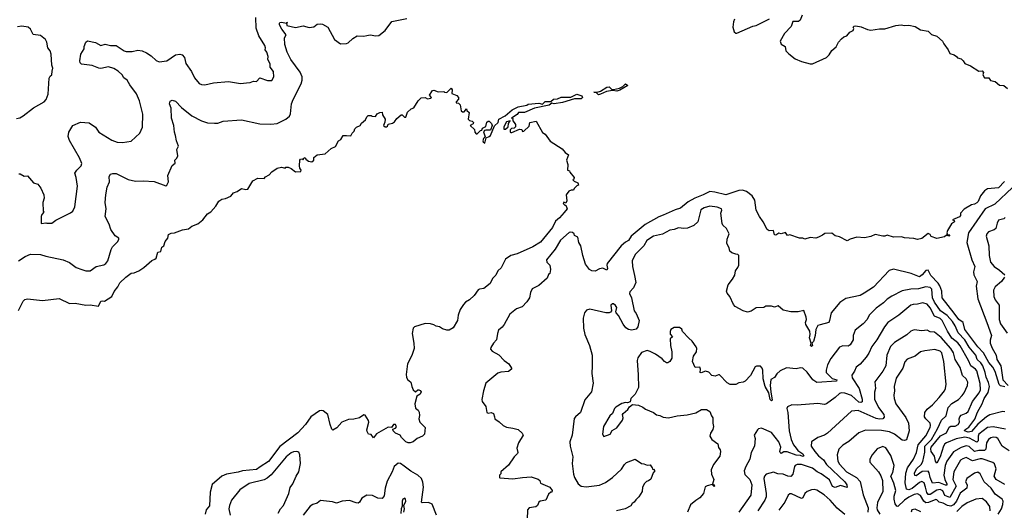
# Model space of a CAD drawing. Extents: x 1678759 to 1859541, y 384609 to 522867.
# Tile 284 of 466: x 1732474 to 1741579, y 507651 to 512183. Entities that reach past the tile are written whole.
import ezdxf

# ---------------------------------------------------------------- set-up
doc = ezdxf.new("R2010")
doc.units = 0

msp = doc.modelspace()

# ---------------------------------------------------------------- linework, layer by layer
at = {"layer": '0CON20XD'}
for points in [[(1732463.6, 509956.4), (1732523.8, 509996.2), (1732575, 510016.6), (1732665, 510015.4), (1732715, 509998.2), (1732875, 509966), (1732935, 509941.9), (1732995.8, 509895), (1733047.5, 509875), (1733085.6, 509864.4), (1733125, 509864.3), (1733181.2, 509905), (1733250.7, 509919.3), (1733270.3, 509929.7), (1733289.2, 509955), (1733318.8, 510061.2), (1733333.3, 510085), (1733382.5, 510135), (1733390, 510155), (1733390, 510165), (1733358, 510188), (1733316.8, 510246.8), (1733300.8, 510295), (1733263.1, 510365), (1733273.1, 510435), (1733264.2, 510495.8), (1733269.2, 510565), (1733283.8, 510635), (1733303.8, 510685), (1733301.2, 510735), (1733313.3, 510755), (1733335, 510763.8), (1733365, 510762), (1733477.9, 510707.9), (1733545, 510692.5), (1733615, 510696.2), (1733718.3, 510688.3), (1733825, 510647.5), (1733836, 510654), (1733850, 510685), (1733842.5, 510745), (1733882.9, 510837.1), (1733911.7, 510858.3), (1733907.5, 510885), (1733927.5, 510905), (1733936.7, 510925), (1733927.5, 510985), (1733943.8, 511015), (1733922.9, 511065), (1733915.6, 511115), (1733904.4, 511145), (1733900, 511205), (1733877.6, 511272.4), (1733874, 511365), (1733860, 511405), (1733865, 511430), (1733885, 511440), (1733915, 511430), (1733971.2, 511371.2), (1734065, 511294), (1734155, 511250), (1734211.2, 511231.2), (1734276.4, 511226.4), (1734305, 511226.2), (1734355, 511246), (1734525, 511257.5), (1734695, 511221.9), (1734795, 511217.3), (1734854.7, 511225.3), (1734935.4, 511264.6), (1734967.6, 511292.4), (1734978.2, 511315), (1734987.9, 511405), (1735002.1, 511445), (1735077.7, 511592.3), (1735085.4, 511625), (1735084.6, 511654.6), (1735068.1, 511698.1), (1734981.2, 511815), (1734947.7, 511885), (1734924.4, 511955), (1734923.8, 512015), (1734936.7, 512045), (1734896.7, 512095), (1734876.2, 512135), (1734875, 512150), (1734880.8, 512159.2), (1734895, 512161.2), (1734940, 512150), (1734945, 512160), (1734950, 512155), (1734940, 512150), (1734945, 512130), (1735025, 512110), (1735095, 512126.7), (1735149.5, 512110.5), (1735192.5, 512117.5), (1735225, 512142.5), (1735255, 512146.7), (1735275, 512142), (1735322, 512115), (1735385, 512000.8), (1735441.9, 511961.9), (1735495, 511962.9), (1735511.3, 511968.7), (1735555, 512010), (1735595, 512034.3), (1735655, 512030), (1735683.7, 512036.3), (1735715, 512044.3), (1735765.9, 512035.9), (1735795, 512038), (1735855, 512082.5), (1735914.5, 512165.5), (1736055, 512194.6)], [(1732465, 510760), (1732479.5, 510759.5), (1732515, 510736.7), (1732545, 510740), (1732602.5, 510675), (1732640, 510665), (1732668.3, 510628.3), (1732697.5, 510565), (1732701.2, 510535), (1732687.5, 510495), (1732690, 510415), (1732697.5, 510405), (1732680, 510385), (1732673.6, 510366.4), (1732672.5, 510305), (1732675, 510300), (1732715, 510307.5), (1732725, 510302.5), (1732770, 510305), (1732807.5, 510332.5), (1732945, 510398.8), (1732966.2, 510415), (1732983.8, 510455), (1733007.1, 510645), (1732996, 510725), (1732982.5, 510765), (1733001.5, 510795), (1733043.3, 510835), (1733047.3, 510855), (1733027.2, 510907.2), (1732935, 511068), (1732923.1, 511105), (1732927.5, 511145), (1732965, 511206.2), (1733035, 511235.8), (1733115, 511230), (1733175, 511190), (1733206.2, 511145), (1733325, 511070), (1733375, 511051.9), (1733425, 511048.6), (1733505, 511062), (1733545, 511098.8), (1733584, 511135), (1733610.6, 511189.4), (1733612, 511312), (1733580.5, 511435), (1733555, 511500), (1733491.8, 511581.8), (1733466.7, 511625), (1733437.4, 511647.4), (1733420, 511675), (1733385, 511708.6), (1733345, 511734.2), (1733295, 511748.1), (1733225, 511734.2), (1733205, 511736), (1733145, 511760), (1733045, 511773.3), (1733032.5, 511785), (1733030, 511805), (1733040, 511865), (1733070, 511915), (1733070, 511935), (1733084.1, 511975.9), (1733102.3, 511987.7), (1733175, 511971.4), (1733223.6, 511946.4), (1733265, 511957.5), (1733315, 511943.8), (1733365, 511946.7), (1733440, 511895), (1733459.1, 511889.1), (1733515, 511889.5), (1733565, 511901.9), (1733605, 511894.5), (1733645, 511878.5), (1733689.2, 511849.2), (1733735, 511806.9), (1733765, 511792.9), (1733835, 511804.2), (1733915, 511860), (1733955, 511866), (1733975, 511860), (1733998.8, 511835), (1734008.8, 511778.8), (1734062, 511705), (1734090, 511645), (1734134.3, 511594.3), (1734155, 511584), (1734185, 511581.4), (1734265, 511600), (1734404, 511614), (1734515, 511594), (1734570.7, 511599.3), (1734605, 511604), (1734635, 511616.2), (1734665, 511613.3), (1734695, 511648), (1734765, 511621.2), (1734805, 511622.5), (1734823, 511657), (1734820, 511705), (1734788.8, 511745), (1734791.2, 511775), (1734768.8, 511815), (1734770.8, 511845), (1734758, 511885), (1734743.3, 511905), (1734746.2, 511925), (1734740.8, 511945), (1734685, 512036), (1734659.2, 512105), (1734658.5, 512205)], [(1739085, 512189.6), (1739074.5, 512165), (1739069.8, 512115), (1739081.7, 512071.7), (1739095, 512059.4), (1739105, 512060), (1739255, 512123.8), (1739285, 512131.2), (1739408.3, 512191.7)], [(1739708.8, 512225), (1739690.5, 512179.5), (1739675, 512166.2), (1739625, 512166.7), (1739608.3, 512121.7), (1739545, 512056.2), (1739506.2, 511985), (1739516.1, 511956.1), (1739553.3, 511935), (1739560, 511895), (1739586.8, 511866.8), (1739645, 511821.9), (1739705, 511797.3), (1739785, 511776.5), (1739805, 511776.5), (1739934.8, 511835.2), (1739960.4, 511859.6), (1739985, 511897.5), (1740025, 511934), (1740046, 511975), (1740075, 512006.7), (1740095, 512026.2), (1740124.1, 512035.9), (1740151.2, 512068.8), (1740182.5, 512085), (1740187, 512103), (1740180, 512115), (1740190, 512125), (1740205, 512128), (1740255, 512118.1), (1740313.3, 512093.3), (1740345, 512088.2), (1740425, 512099.1), (1740475, 512097.7), (1740575, 512130.6), (1740625, 512136.2), (1740655, 512130), (1740695, 512134), (1740755, 512121.2), (1740805, 512090), (1740875, 512077.5), (1740905, 512047.5), (1740955, 512030), (1741007.5, 511985), (1741019.3, 511959.3), (1741061.2, 511905), (1741075, 511870), (1741115, 511858.8), (1741137.5, 511845), (1741145, 511832.5), (1741180.7, 511820.7), (1741200, 511805), (1741215, 511777.5), (1741267.7, 511757.7), (1741345, 511707.5), (1741375, 511710), (1741387.5, 511695), (1741380, 511675), (1741395, 511647.5), (1741435, 511646.7), (1741453, 511623), (1741495, 511612.5), (1741535, 511580), (1741575, 511576.7), (1741608.3, 511548.3)], [(1732445, 511272.2), (1732475, 511278), (1732506.2, 511295), (1732600.2, 511369.8), (1732701.2, 511425), (1732717.5, 511445), (1732735.7, 511495), (1732746.5, 511643.5), (1732755, 511663.3), (1732770, 511675), (1732775, 511707.5), (1732779.1, 511735), (1732771.4, 511765), (1732765.6, 511865), (1732755.7, 511895), (1732734, 511925), (1732725.5, 511975), (1732711.1, 512001.1), (1732665, 512037.5), (1732597, 512047), (1732573.8, 512095), (1732553.2, 512113.2), (1732494.4, 512124.4), (1732455, 512118.2)], [(1732464.2, 509495.8), (1732505.9, 509584.1), (1732522.3, 509597.7), (1732545, 509603.3), (1732685, 509589.2), (1732837.3, 509607.3), (1732935, 509562), (1732985.8, 509565.8), (1733085, 509546.2), (1733125, 509548), (1733203.3, 509536.7), (1733225, 509582.5), (1733235, 509587.5), (1733257, 509583), (1733325, 509626.7), (1733347.7, 509672.3), (1733382, 509715), (1733398.3, 509751.7), (1733453.8, 509805), (1733505, 509843.3), (1733533.6, 509843.6), (1733575, 509864.2), (1733622, 509895), (1733695, 509959.2), (1733725, 509970), (1733735, 509980), (1733752.5, 510035), (1733778.3, 510041.7), (1733789.3, 510080.7), (1733806.7, 510095), (1733820, 510135), (1733842.5, 510165), (1733850.7, 510199.3), (1733875, 510212.5), (1733905, 510213.3), (1733979.2, 510240.8), (1734035, 510250), (1734065, 510275.8), (1734120.9, 510299.1), (1734167.5, 510335), (1734211.4, 510388.6), (1734241.2, 510408.8), (1734288.6, 510461.4), (1734314.1, 510505.9), (1734343.9, 510526.1), (1734377.3, 510532.7), (1734425, 510553.8), (1734452.5, 510585), (1734483.6, 510596.4), (1734525, 510623.3), (1734566.4, 510613.6), (1734585, 510617.5), (1734630, 510695), (1734675, 510720), (1734735, 510717.5), (1734747, 510733), (1734780, 510750), (1734805, 510777.5), (1734855, 510813.3), (1734895, 510820), (1734927.5, 510812.5), (1734935, 510820), (1734955, 510820), (1734985, 510810), (1735025, 510777.5), (1735075, 510780), (1735077.5, 510795), (1735063, 510813), (1735060, 510835), (1735063.9, 510886.1), (1735070, 510895), (1735087.5, 510897.5), (1735095, 510890), (1735100, 510905), (1735115, 510910), (1735120, 510895), (1735145, 510877.5), (1735175, 510870), (1735192.5, 510885), (1735195, 510910), (1735223.9, 510936.1), (1735300, 510945), (1735355, 510992.5), (1735395, 511012.5), (1735422.5, 511065), (1735445, 511077.5), (1735465, 511112.5), (1735495, 511113.3), (1735535, 511110), (1735547.5, 511135), (1735567.5, 511155), (1735573.6, 511176.4), (1735589.3, 511190.7), (1735622.5, 511205), (1735635, 511227.5), (1735673, 511257), (1735682.5, 511285), (1735695, 511297.5), (1735725, 511300), (1735733, 511293), (1735765, 511290), (1735780, 511315), (1735803, 511327), (1735825, 511330), (1735830, 511305), (1735852.5, 511265), (1735851.7, 511238.3), (1735837.5, 511205), (1735855, 511192.5), (1735865, 511192.5), (1735875, 511200), (1735881.7, 511218.3), (1735921.7, 511228.3), (1735939.3, 511240.7), (1735960.7, 511269.3), (1736000, 511305), (1736010, 511305), (1736033, 511283), (1736045, 511282.5), (1736060.7, 511329.3), (1736095, 511360), (1736119.3, 511370.7), (1736158.8, 511435), (1736185, 511462.5), (1736225, 511463.3), (1736245, 511452.5), (1736275, 511457.5), (1736282.5, 511465), (1736262.5, 511485), (1736291.7, 511528.3), (1736305, 511532.5), (1736345, 511517.5), (1736395, 511520), (1736403, 511513), (1736425, 511510), (1736465, 511550), (1736472.5, 511535), (1736470.7, 511500.7), (1736515, 511482.5), (1736532.5, 511465), (1736531.7, 511448.3), (1736510, 511425), (1736510, 511415), (1736531.7, 511411.7), (1736547, 511397), (1736555, 511342.5), (1736567.5, 511332.5), (1736585, 511332.5), (1736605, 511360), (1736610, 511345), (1736630, 511325), (1736622.5, 511265), (1736633, 511253), (1736657, 511247), (1736670, 511235), (1736668.3, 511221.7), (1736640, 511205), (1736678.3, 511168.3), (1736682.5, 511145), (1736695, 511130), (1736705, 511130), (1736735, 511160), (1736748.3, 511161.7), (1736755, 511180), (1736783.3, 511196.7), (1736795, 511237.5), (1736805, 511247.5), (1736816.2, 511246.2), (1736837.5, 511225), (1736842.5, 511205), (1736826.7, 511163.3), (1736786, 511164), (1736771.2, 511158.8), (1736762.5, 511147.5), (1736777.5, 511102.5), (1736762.5, 511085), (1736757.5, 511065), (1736760, 511055), (1736775, 511043.8), (1736786.7, 511093.3), (1736815, 511103.1), (1736828.2, 511115), (1736865.5, 511204.5), (1736900, 511235), (1736904.4, 511265.6), (1736962.5, 511295), (1737028.5, 511351.5), (1737082.9, 511377.1), (1737165, 511394.6), (1737177, 511403), (1737275, 511413.4), (1737308, 511402), (1737332, 511428), (1737385, 511428), (1737411.5, 511448.5), (1737447.9, 511452.1), (1737482.1, 511467.9), (1737571.3, 511468.7), (1737625, 511496.1), (1737670.8, 511480.8), (1737677.8, 511465), (1737666.5, 511453.5), (1737605, 511452.7), (1737495, 511419.3), (1737415, 511406.1), (1737395, 511411.4), (1737369.2, 511395)], [(1737825, 511489.5), (1737805, 511510), (1737784.4, 511515), (1737815, 511515.3), (1737845.9, 511524.1), (1737905, 511561.6), (1737925, 511563.1), (1737949.5, 511539.5), (1737965, 511537.5), (1738019.5, 511550.5), (1738052.2, 511567.8), (1738075, 511590.5), (1738098.8, 511575), (1738025, 511532.5), (1737995, 511524.2), (1737955, 511528.8), (1737901.3, 511518.7), (1737845, 511494.6), (1737825, 511489.5)], [(1737369.2, 511395), (1737235, 511365.3), (1737142.5, 511327.5), (1737086.7, 511325), (1737072.9, 511307.1), (1737022.5, 511275), (1737037, 511267), (1737030, 511255), (1737060, 511215), (1737060, 511195), (1737047, 511183), (1737021.7, 511178.3), (1737010, 511165), (1737010, 511145), (1737015, 511140), (1737025, 511142.5), (1737095, 511172.5), (1737118.3, 511168.3), (1737125, 511150), (1737137, 511153), (1737185, 511200), (1737190, 511235), (1737250, 511245), (1737310, 511140), (1737332.5, 511125), (1737380, 511060), (1737490.5, 510990.5), (1737517, 510957), (1737550, 510935), (1737530, 510885), (1737542.5, 510845), (1737540, 510795), (1737558.3, 510788.3), (1737560, 510775), (1737600, 510725), (1737598.3, 510711.7), (1737590, 510705), (1737601.7, 510691.7), (1737635, 510677.5), (1737640, 510655), (1737625, 510650), (1737600, 510625), (1737595, 510610), (1737575, 510610), (1737550.7, 510599.3), (1737527.5, 510565), (1737535, 510510), (1737525, 510490), (1737505, 510497.5), (1737500, 510485), (1737515, 510470), (1737525, 510470), (1737537.5, 510435), (1737507.5, 510402.5), (1737465, 510353.8), (1737427.7, 510322.3), (1737400, 510265), (1737291.2, 510128.8), (1737220, 510085), (1737075, 510022), (1737015, 510003.8), (1736965, 509970), (1736925, 509891.2), (1736896.7, 509863.3), (1736875.8, 509824.2), (1736845.9, 509794.1), (1736823.3, 509745), (1736765, 509700.8), (1736725, 509695.6), (1736712.4, 509687.6), (1736676, 509635), (1736635, 509595.6), (1736598, 509575), (1736577, 509553), (1736547.1, 509505), (1736529.2, 509455), (1736522, 509405), (1736483.9, 509336.1), (1736445, 509314), (1736424.1, 509314.1), (1736385, 509326.7), (1736355, 509346.2), (1736325, 509351.2), (1736302.5, 509365), (1736272.9, 509372.9), (1736225, 509377.5), (1736125, 509346.2), (1736111.4, 509335), (1736103.3, 509285), (1736120, 509195), (1736122.8, 509145), (1736099.1, 509080.9), (1736059.6, 509005), (1736047.1, 508905), (1736050.3, 508880.3), (1736060.6, 508860.6), (1736091.2, 508835), (1736098.8, 508795), (1736113.8, 508765), (1736135, 508746.7), (1736155, 508763.3), (1736165, 508763.8), (1736178.6, 508758.6), (1736185.8, 508745.8), (1736176.2, 508725), (1736146.7, 508705), (1736126.7, 508635), (1736133.8, 508595), (1736158.8, 508575), (1736167.9, 508557.9), (1736171.7, 508528.3), (1736165.7, 508495), (1736174.5, 508464.5), (1736223.8, 508415), (1736217, 508353), (1736200, 508335), (1736150, 508315), (1736113.3, 508285), (1736085, 508274.3), (1736065, 508275.8), (1736044, 508285), (1736003.3, 508325), (1735992.5, 508345), (1735950, 508365), (1735926.7, 508385), (1735925, 508400), (1735949.7, 508410.3), (1735958.5, 508421.5), (1735950, 508445), (1735930, 508445), (1735913, 508417), (1735880.7, 508420.7), (1735773.9, 508356.1), (1735745, 508320), (1735725, 508350), (1735700, 508355), (1735688.3, 508378.3), (1735683.8, 508395), (1735701.2, 508465), (1735699.3, 508479.3), (1735669.3, 508529.3), (1735655, 508533.8), (1735615, 508506.7), (1735565, 508494.6), (1735515, 508490.6), (1735453.2, 508466.8), (1735405.7, 508414.3), (1735370.7, 508390.7), (1735359.3, 508399.3), (1735343.5, 508443.5), (1735324.2, 508535), (1735279.8, 508569.8), (1735265, 508574.4), (1735245, 508570.5), (1735165, 508513.3), (1735118.2, 508445), (1735045, 508365.5), (1734880.5, 508239.5), (1734775, 508103.1), (1734698.7, 508051.3), (1734665, 508028.9), (1734535, 508015.3), (1734495, 508003.1), (1734385, 507985.5), (1734342.5, 507967.5), (1734255, 507890.8), (1734235, 507817.5), (1734228.4, 507691.6), (1734198.5, 507655), (1734190, 507615)], [(1736951.7, 511171.7), (1736965, 511172.5), (1736990, 511195), (1736993.3, 511225), (1737008.3, 511248.3), (1736975, 511241.2), (1736952.3, 511192.3), (1736951.7, 511171.7)], [(1741581.7, 510688.3), (1741525, 510630.9), (1741425, 510620.8), (1741395, 510601.9), (1741358.1, 510555), (1741336.9, 510505), (1741325, 510491.1), (1741305, 510480), (1741275, 510474), (1741207.9, 510432.1), (1741173.8, 510395), (1741173.8, 510375), (1741165, 510361.2), (1741100, 510335), (1741115, 510330), (1741117.5, 510315), (1741090.8, 510299.2), (1741054.3, 510235.7), (1741048.8, 510215), (1741055, 510197.5), (1741075, 510197.5), (1741065, 510184.2), (1741045, 510192.5), (1741025, 510178.8), (1740955, 510163.3), (1740901.7, 510181.7), (1740895, 510200), (1740875, 510207.5), (1740815, 510162.5), (1740775, 510153.8), (1740743.6, 510163.6), (1740655, 510169.2), (1740628.8, 510178.8), (1740555, 510175.6), (1740496.2, 510193.8), (1740475, 510183.3), (1740455, 510182.5), (1740385, 510200), (1740345, 510182), (1740285, 510167.1), (1740215, 510173.8), (1740153.6, 510156.4), (1740125, 510140), (1740055, 510177.5), (1740015, 510186.2), (1739985, 510210), (1739920.7, 510209.3), (1739898.3, 510191.7), (1739860, 510175), (1739835, 510166.7), (1739785, 510170), (1739735, 510157.5), (1739716.4, 510166.4), (1739685, 510166.7), (1739595, 510197.5), (1739575, 510190), (1739555, 510216.7), (1739515, 510206.7), (1739495, 510212.5), (1739466.4, 510193.6), (1739455, 510197.5), (1739445, 510237.5), (1739405, 510232), (1739386.7, 510245), (1739350, 510315), (1739314.2, 510365), (1739284.2, 510425), (1739272.5, 510515), (1739248.5, 510555), (1739194.3, 510595), (1739157.2, 510607.2), (1739125, 510606.8), (1739005, 510566.7), (1738901.3, 510591.3), (1738855, 510595.2), (1738795.8, 510564.2), (1738715.8, 510534.2), (1738655, 510500.9), (1738585, 510443.2), (1738535, 510428), (1738425, 510376.8)], [(1741655, 510634.8), (1741491.5, 510478.5), (1741402.7, 510437.3), (1741247.1, 510215), (1741231.5, 510125), (1741280, 509965), (1741306.9, 509905), (1741293.3, 509855), (1741298.5, 509825), (1741326.9, 509765), (1741318.1, 509721.9), (1741333, 509605), (1741416.1, 509386.1), (1741461.8, 509265), (1741447.4, 509222.6), (1741449.6, 509195), (1741467.7, 509147.7), (1741503.5, 509085), (1741509.6, 509045), (1741548.5, 508985), (1741566, 508855), (1741614.4, 508805)], [(1739875, 509363.8), (1739855, 509357.5), (1739835, 509320), (1739831.6, 509265), (1739815, 509212), (1739800, 509195), (1739804.2, 509175), (1739795, 509163.9), (1739787.1, 509175), (1739794.3, 509195), (1739777.5, 509245), (1739784.3, 509275), (1739780, 509305), (1739743.6, 509366.4), (1739742, 509385), (1739750.8, 509415), (1739748, 509435), (1739725, 509496.7), (1739673.6, 509483.6), (1739606.4, 509483.6), (1739535, 509501.2), (1739489.3, 509539.3), (1739455, 509526.7), (1739425, 509536.7), (1739375, 509536.7), (1739356.7, 509523.3), (1739285, 509521.2), (1739237.9, 509492.1), (1739205, 509480.8), (1739165, 509494), (1739090, 509535), (1739075, 509553.3), (1739042.5, 509625), (1739015.7, 509655.7), (1739010, 509675), (1739026.9, 509735), (1739065.6, 509785), (1739085.9, 509824.1), (1739093.6, 509865), (1739116.2, 509893.8), (1739124, 509915), (1739124, 510004), (1739115, 510013.3), (1739096.1, 510016.1), (1739060.3, 510030.3), (1739042.5, 510045), (1739035.8, 510075.8), (1739013.8, 510115), (1739016, 510155), (1739034.3, 510205), (1739010.8, 510255), (1738976.2, 510285), (1738969.5, 510299.5), (1738957.5, 510395), (1738966, 510425), (1738963.3, 510435), (1738923.1, 510453.1), (1738855, 510461.2), (1738805, 510445.5), (1738773.6, 510426.4), (1738744.2, 510315.8), (1738706.8, 510283.2), (1738650.9, 510259.1), (1738615, 510254.4), (1738565, 510260), (1738525, 510244.4), (1738485, 510237.8), (1738418.7, 510201.3), (1738335, 510183.1), (1738274.8, 510145.2), (1738244.3, 510095.7), (1738165, 510015.8), (1738138.1, 509955), (1738140.6, 509905), (1738160.3, 509819.7), (1738170.6, 509755), (1738148.6, 509705), (1738115, 509670), (1738112.5, 509655), (1738133.1, 509615), (1738156.2, 509495), (1738175, 509470), (1738204, 509405), (1738191.2, 509345), (1738175, 509323.3), (1738133.9, 509316.1), (1738105, 509322), (1738078.3, 509338.3), (1738055, 509370), (1738012.3, 509452.3), (1737990, 509475), (1737986.7, 509485), (1737995.8, 509525), (1737985, 509543.8), (1737965, 509558.8), (1737955, 509558.8), (1737942, 509545), (1737947.5, 509495), (1737938.3, 509481.7), (1737923.8, 509476.2), (1737895, 509474.3), (1737745, 509510.8), (1737715, 509500), (1737695.8, 509475), (1737683.1, 509425), (1737689.2, 509335), (1737701.4, 509275), (1737744.3, 509175), (1737767.5, 509085), (1737768.8, 508985), (1737763.8, 508915), (1737775.8, 508825.8), (1737763.1, 508745), (1737698.8, 508671.2), (1737658.6, 508555), (1737613.3, 508515), (1737602.1, 508497.9), (1737582.5, 508345), (1737562.5, 508285), (1737563.1, 508245), (1737588.2, 508145), (1737582.9, 508085), (1737596.1, 507986.1), (1737605.6, 507955), (1737639.2, 507895), (1737665, 507873.1), (1737711.2, 507868.8), (1737835, 507882.5), (1737891.8, 507908.2), (1737957, 507953), (1738039.8, 508030.2), (1738067.5, 508075), (1738085, 508092), (1738165, 508122.5), (1738225, 508082.5), (1738245, 508081.2), (1738275, 508068.8), (1738305, 508070), (1738322.5, 508045), (1738325, 508030), (1738335, 508030), (1738347.5, 508015), (1738333, 507997), (1738310.5, 507939.5), (1738287.7, 507922.3), (1738271.7, 507918.3), (1738251.7, 507898.3), (1738233.8, 507865), (1738230, 507825), (1738200, 507775), (1738171.2, 507748.8), (1738157.5, 507725), (1738136.7, 507713.3), (1738125, 507693.3), (1738073.9, 507666.1), (1737994.1, 507645.9)], [(1738425, 510376.8), (1738385, 510361.1), (1738259.4, 510290.6), (1738129.4, 510185), (1738105, 510144.2), (1738075, 510129.2), (1738035.3, 510094.7), (1737907.3, 509932.7), (1737904.2, 509915), (1737910.8, 509885), (1737905, 509870.8), (1737865, 509889.2), (1737835, 509882.5), (1737795, 509860.8), (1737765, 509864), (1737743.8, 509875), (1737706, 509925), (1737680.9, 510005), (1737664, 510095), (1737645.8, 510125), (1737636.7, 510175), (1737605, 510190), (1737600, 510205), (1737587, 510217), (1737565, 510222), (1737555, 510218), (1737475, 510147.1), (1737426.1, 510063.9), (1737346.7, 509965), (1737347.5, 509945), (1737377.5, 509915), (1737382.5, 509875), (1737375, 509840), (1737365, 509830), (1737352.5, 509795), (1737275, 509728.8), (1737213.2, 509696.8), (1737196.1, 509663.9), (1737187.5, 509615), (1737165, 509576), (1737119.5, 509530.5), (1737067.3, 509512.7), (1737007, 509463), (1736955, 509368), (1736935, 509342), (1736902.5, 509315), (1736891.4, 509285), (1736882.7, 509227.3), (1736855, 509196.2), (1736830, 509155), (1736828.3, 509138.3), (1736841.7, 509121.7), (1736905, 509087.5), (1736953.3, 509035), (1736996.7, 509005), (1737023.3, 508965), (1737023.3, 508955), (1736995, 508933.8), (1736921.7, 508928.3), (1736895, 508918.8), (1736783.8, 508825), (1736764, 508755), (1736748.8, 508675), (1736751.2, 508655), (1736785, 508610), (1736795, 508553.3), (1736805, 508547.5), (1736835, 508553.3), (1736855, 508546.2), (1736863.8, 508515), (1736867.5, 508495), (1736909.3, 508469.3), (1736945, 508433.3), (1736975, 508418.8), (1737035, 508411.2), (1737085, 508396.2), (1737120, 508365), (1737130, 508345), (1737086.7, 508273.3), (1737070, 508225), (1737080, 508185), (1737076.7, 508175), (1737046.7, 508145), (1736995, 508067.5), (1736923.9, 508006.1), (1736921.7, 507988.3), (1736910, 507975), (1736910, 507955), (1736915, 507950), (1737035, 507940.8), (1737124.3, 507955.7), (1737205, 507960), (1737268.3, 507938.3), (1737282.5, 507925), (1737290.7, 507900.7), (1737377.5, 507865), (1737397.5, 507835), (1737395, 507820), (1737385, 507820), (1737365, 507800), (1737340, 507745), (1737285.8, 507734.2), (1737274.2, 507725.8), (1737261.2, 507695), (1737247.8, 507682.2), (1737185.9, 507674.1), (1737170.8, 507655), (1737167.1, 507565)], [(1741587.9, 510355), (1741574.8, 510345.2), (1741525, 510330.5), (1741512.3, 510305), (1741502.1, 510255), (1741485, 510241.3), (1741434.4, 510225), (1741416.7, 510205), (1741410.5, 510185), (1741436.4, 510095), (1741438.2, 510005), (1741450.4, 509945), (1741485, 509903.1), (1741535, 509870), (1741585.6, 509825)], [(1741585, 508792.2), (1741545, 508800), (1741532, 508812), (1741495, 508932.5), (1741472.9, 508975), (1741435.3, 509015.3), (1741387.5, 509105), (1741335, 509162.7), (1741215, 509322.3), (1741197.3, 509385), (1741160.2, 509415), (1741115, 509472.9), (1741003.2, 509613.2), (1741001.8, 509675), (1740982.9, 509725), (1740968.7, 509748.7), (1740901, 509821), (1740875, 509870.8), (1740855, 509865.6), (1740820, 509825), (1740795, 509809.3), (1740719.2, 509839.2), (1740555, 509879.4), (1740515, 509865.7), (1740368.6, 509711.4), (1740284.4, 509655.6), (1740245, 509635.7), (1740115, 509606.7), (1740059.5, 509570.5), (1739977.5, 509475), (1739964.1, 509405.9), (1739955, 509387.5), (1739875, 509363.8)], [(1741580.4, 509805), (1741554.6, 509765), (1741493.9, 509716.1), (1741478.9, 509685), (1741483.1, 509625), (1741494.4, 509595), (1741531.8, 509545), (1741532.2, 509415), (1741544, 509375), (1741605, 509287.2)], [(1741585, 508560.4), (1741565, 508564.7), (1741445, 508531.9), (1741415, 508515.3), (1741334, 508446), (1741275, 508377.6), (1741245, 508374.5), (1741212.5, 508385), (1741212.7, 508395), (1741250.4, 508419.6), (1741306.4, 508493.6), (1741331.5, 508558.5), (1741375.2, 508634.8), (1741393, 508685), (1741429.7, 508740.3), (1741441.6, 508795), (1741433.2, 508833.2), (1741411.5, 508881.5), (1741403.3, 508925), (1741379.3, 508985), (1741361, 509015), (1741328.1, 509045), (1741315.9, 509085), (1741255, 509157), (1741214.9, 509224.9), (1741152.1, 509292.1), (1741125, 509356.2), (1741100.7, 509395), (1741050.6, 509450.6), (1740990.5, 509495), (1740934.8, 509575), (1740915.5, 509615), (1740908.4, 509695), (1740895, 509710.9), (1740855, 509715.9), (1740785, 509696.2), (1740715, 509692.7), (1740635, 509677.5), (1740539.4, 509630.6), (1740495, 509601.5), (1740462.7, 509567.3), (1740395, 509518.5), (1740345, 509470.6)], [(1741589.2, 508399.2), (1741475, 508422), (1741425, 508415.8), (1741344.6, 508355.4), (1741336.6, 508335), (1741337.1, 508292.9), (1741325, 508280.3), (1741258.8, 508318.8), (1741215, 508326.2), (1741135, 508311.8), (1741043.4, 508275), (1741028.9, 508265), (1741016.6, 508245), (1740986.1, 508145), (1740955, 508085.8), (1740943.3, 508105), (1740935, 508150.6), (1740903.4, 508193.4), (1740898.9, 508218.9), (1740902.7, 508235), (1740990.6, 508339.4), (1741043.9, 508366.1), (1741069.7, 508420.3), (1741085, 508427), (1741125, 508429.1), (1741152.5, 508445), (1741164.7, 508465), (1741162.9, 508495), (1741169.1, 508515), (1741181.4, 508528.6), (1741225, 508547.8), (1741245, 508564.7), (1741284.7, 508655), (1741346.2, 508735), (1741358.6, 508765), (1741356.4, 508823.6), (1741325, 508938.5), (1741313.5, 508953.5), (1741268.4, 508985), (1741248.8, 509035), (1741171.5, 509171.5), (1741148.7, 509198.7), (1741095, 509242.3), (1741055, 509304.6), (1741005, 509405.9), (1740985, 509423.2), (1740934.1, 509444.1), (1740895, 509521.3), (1740865, 509554), (1740825, 509566.9), (1740775.3, 509554.7), (1740735, 509553.8), (1740714.2, 509545.8), (1740605, 509453.1), (1740503.3, 509385), (1740470.6, 509345), (1740400, 509225), (1740354.3, 509165), (1740327.6, 509102.4), (1740302.5, 509065), (1740245, 509001.2), (1740208.8, 508975), (1740194.2, 508935), (1740169.5, 508900.5), (1740173.4, 508875), (1740236.4, 508775), (1740265, 508676.7), (1740265, 508654.2), (1740252.2, 508647.8), (1740235, 508651.1), (1740165, 508711.5), (1740105, 508733.3), (1740075, 508737.3), (1740055, 508730.4), (1740015, 508692.9), (1739935, 508635.6), (1739915, 508627.8), (1739855, 508637.1), (1739665, 508621.4), (1739615.8, 508624.2), (1739575, 508606.7), (1739567.6, 508592.4), (1739578, 508555), (1739590, 508385), (1739607.3, 508305), (1739630.5, 508255), (1739653.9, 508223.9), (1739670, 508205), (1739715, 508173.1), (1739726.2, 508153.8), (1739715, 508148.9), (1739695, 508158.9), (1739655, 508160.5), (1739572.2, 508192.2), (1739539.5, 508190.5), (1739515, 508175.6), (1739505, 508184.2), (1739503.6, 508195), (1739512.5, 508235), (1739494, 508285), (1739425, 508369.2), (1739335, 508408.6), (1739307.5, 508405), (1739295.9, 508394.1), (1739266.7, 508345), (1739274, 508315), (1739267.8, 508245), (1739238.9, 508185), (1739226.7, 508125), (1739187.8, 508055), (1739174.4, 508015), (1739181.1, 507981.1), (1739225.2, 507935.2), (1739244.5, 507885), (1739235, 507790), (1739125, 507632.9)], [(1740345, 509470.6), (1740330.6, 509455), (1740311.9, 509415), (1740275, 509372.5), (1740201.4, 509315), (1740181.5, 509265), (1740181.5, 509225), (1740155, 509179.2), (1740135, 509168.1), (1740085, 509171.1), (1740055, 509159.2), (1739975, 509053.8), (1739945, 508996), (1739930.5, 508945), (1739932.2, 508925), (1739988.5, 508868.5), (1740030.8, 508855), (1740026, 508845), (1739845, 508830.9), (1739807.9, 508855), (1739755, 508926.9), (1739715, 508965.6), (1739695, 508967.9), (1739655, 508959.1), (1739565, 508968.6), (1739505, 508938.5), (1739475, 508910.4), (1739455, 508878.9), (1739419.5, 508860.5), (1739413.4, 508805), (1739420, 508745), (1739432.3, 508667.7), (1739425, 508662.7), (1739414.8, 508675), (1739402.2, 508735), (1739367, 508795), (1739349.4, 508865), (1739346.2, 508945), (1739341.2, 508965), (1739325, 508981.2), (1739288.3, 508981.7), (1739274.1, 508975.9), (1739230.8, 508895), (1739183.3, 508845), (1739164.2, 508835.8), (1739125, 508830), (1739095, 508813.3), (1739045, 508813.3), (1739015, 508828.8), (1738945, 508901.2), (1738935, 508903.3), (1738905, 508890), (1738875, 508897.5), (1738847.9, 508927.9), (1738815, 508935.8), (1738775, 508920), (1738767.5, 508925), (1738769.2, 508955), (1738763, 508973), (1738720.7, 508970.7), (1738696.7, 509025), (1738704.1, 509075.9), (1738732.5, 509115), (1738736.7, 509145), (1738730.7, 509160.7), (1738693.9, 509213.9), (1738660.5, 509240.5), (1738603.6, 509303.6), (1738595.8, 509325.8), (1738575, 509340), (1738525, 509340), (1738495, 509320), (1738488.3, 509301.7), (1738488.3, 509278.3), (1738510, 509255), (1738490, 509235), (1738491.2, 509175), (1738504, 509115), (1738503.6, 509056.4), (1738487.5, 509025), (1738467.3, 509012.7), (1738455, 509012.5), (1738436.2, 509025), (1738415, 509051.2), (1738352.6, 509092.6), (1738305, 509118.6), (1738275, 509127.5), (1738225, 509108.8), (1738188.8, 509061.2), (1738182.5, 509035), (1738194.1, 508904.1), (1738195.5, 508784.5), (1738166.2, 508725), (1738126.7, 508685), (1738118.3, 508651.7), (1738095, 508642.5), (1738075, 508645.8), (1738042.2, 508637.8), (1737986.7, 508605), (1737975, 508591.2), (1737956.7, 508545), (1737930, 508525), (1737873.8, 508425), (1737863.3, 508355), (1737875, 508333.3), (1737935, 508353.3), (1737952.3, 508387.7), (1737995, 508413.3), (1738048.8, 508485), (1738053.8, 508505), (1738047.5, 508535), (1738053.6, 508546.4), (1738098.3, 508581.7), (1738113.6, 508606.4), (1738141.7, 508628.3), (1738195, 508623.3), (1738236.7, 508605), (1738262.5, 508585), (1738333.6, 508553.6), (1738362.3, 508532.3), (1738395, 508526.2), (1738425, 508511.2), (1738475, 508506.7), (1738555, 508524.2), (1738647.6, 508532.4), (1738727.4, 508552.6), (1738778.8, 508581.2), (1738825, 508583.8), (1738856.7, 508565), (1738870, 508525), (1738883.3, 508505), (1738884, 508455), (1738891.2, 508425), (1738883.6, 508396.4), (1738863.3, 508365), (1738856.7, 508335), (1738873.3, 508305), (1738929.2, 508265), (1738935, 508232.5), (1738951.2, 508211.2), (1738956.1, 508193.9), (1738948.3, 508151.7), (1738891.2, 508075), (1738866.9, 508025), (1738872.2, 507985), (1738891.9, 507935), (1738881.7, 507891.7), (1738896.4, 507886.4), (1738900, 507875), (1738895, 507870), (1738878.3, 507888.3), (1738832.7, 507877.3), (1738813.6, 507866.4), (1738798, 507805), (1738764.3, 507765.7), (1738725, 507742.9), (1738678.3, 507701.7), (1738648.8, 507635)], [(1741625, 508200), (1741560.4, 508245), (1741519.6, 508315), (1741504.3, 508324.3), (1741475, 508326.2), (1741455, 508321.4), (1741431.8, 508305), (1741414.5, 508275.5), (1741408.7, 508215), (1741396.4, 508203.6), (1741345, 508205.1), (1741305, 508194.8), (1741255, 508240.5), (1741225, 508245.7), (1741179.5, 508230.5), (1741110.1, 508189.9), (1741048, 508105), (1741033.8, 508066.2), (1741019, 507975), (1741029.3, 507935), (1741048.4, 507895), (1741046.9, 507883.1), (1741035, 507883), (1740975, 507909.2), (1740915, 507902.5), (1740894.2, 507954.2), (1740885, 507998.6), (1740873.7, 508013.7), (1740820.1, 508009.9), (1740765, 507969.1), (1740752.3, 507972.3), (1740749.5, 507995), (1740767.1, 508035), (1740809, 508075), (1740825, 508103.5), (1740843.1, 508186.9), (1740845.8, 508245), (1740905.3, 508304.7), (1740962.8, 508405), (1740997.3, 508482.7), (1741041.5, 508525), (1741060.2, 508599.8), (1741095, 508636.6), (1741157.1, 508675), (1741189.2, 508710.7), (1741208.2, 508735), (1741239.1, 508805), (1741240.4, 508835), (1741225.5, 508865), (1741193.8, 508895), (1741170.8, 508970.8), (1741123.7, 509043.7), (1741108.1, 509105), (1741084.7, 509145), (1740995, 509247.1), (1740935, 509295.6), (1740895, 509299.5), (1740865, 509314.4), (1740815, 509307.8), (1740745, 509317.7), (1740715, 509305.5), (1740679.1, 509270.9), (1740565, 509202.1), (1740526.1, 509163.9), (1740491.8, 509085), (1740484.4, 508985), (1740457.1, 508935), (1740382.3, 508837.7), (1740387.5, 508775), (1740377.5, 508742.5), (1740378.9, 508678.9), (1740415, 508602.2), (1740464.4, 508535), (1740467, 508513), (1740454.5, 508495.5), (1740425, 508491.6), (1740395, 508499.6), (1740226.3, 508573.7), (1740165, 508565.6), (1739945, 508362.5), (1739915, 508344.4), (1739855, 508324.4), (1739795.4, 508284.6), (1739794.1, 508245), (1739826.9, 508195), (1739861.8, 508155), (1739906.5, 508116.5), (1739935.4, 508075.4), (1740105.4, 507915), (1740124.3, 507885), (1740125, 507862.5), (1740065, 507881.2), (1740015, 507860.4), (1739991.9, 507871.9), (1739962.2, 507932.2), (1739885, 507989.1), (1739847.1, 508007.1), (1739805, 508039.1), (1739705, 508075.3), (1739665, 508075.4), (1739644.3, 508065), (1739637.8, 508055), (1739625, 507984.2), (1739605, 507962.7), (1739578.8, 507965), (1739535, 507985.6), (1739485, 507987.1), (1739445, 508001.9), (1739376.4, 507983.6), (1739361.9, 507965), (1739356.6, 507943.4), (1739376.6, 507805), (1739375.8, 507774.2), (1739365.4, 507745), (1739300.8, 507645)], [(1741585, 507889.2), (1741502.7, 507935), (1741486.2, 507965), (1741502.9, 508035), (1741489.8, 508079.8), (1741473.7, 508093.7), (1741375, 508126.6), (1741355, 508127.2), (1741285, 508109.3), (1741225, 508138.2), (1741195, 508128.1), (1741175, 508113.6), (1741112.4, 508005), (1741103.8, 507935), (1741133.5, 507875), (1741075, 507767.9), (1741027.8, 507787.8), (1741009.6, 507829.6), (1740985, 507843.6), (1740955, 507836), (1740895, 507797.6), (1740875, 507795.7), (1740861.8, 507815), (1740850.7, 507865), (1740837, 507905), (1740815, 507916.1), (1740795, 507907.2), (1740726.7, 507853.3), (1740695, 507841), (1740676.2, 507845), (1740663.8, 507903.8), (1740669.1, 507995), (1740684.8, 508045), (1740739.7, 508125), (1740766.5, 508185), (1740783, 508257), (1740855, 508338), (1740893, 508415), (1740897.4, 508435), (1740893.1, 508455), (1740852.5, 508495), (1740840.9, 508515), (1740844.7, 508555), (1740865, 508585.4), (1740916.2, 508625), (1740978, 508692), (1741026.5, 508755), (1741035.5, 508775), (1741041.1, 508815), (1741021, 509025), (1741000.7, 509105), (1740985, 509122.1), (1740935.4, 509135.4), (1740845, 509124.5), (1740805, 509114.5), (1740755, 509076.4), (1740681.2, 509048.8), (1740658.6, 509021.4), (1740640, 508965), (1740578.5, 508871.5), (1740560, 508795), (1740564.5, 508755), (1740558.5, 508715), (1740561.2, 508685), (1740575.5, 508635), (1740668.7, 508508.7), (1740694.1, 508455), (1740700, 508385), (1740675, 508301.4), (1740655, 508295.5), (1740635, 508300), (1740564.3, 508354.3), (1740516.3, 508376.3), (1740445, 508388.2), (1740295, 508390.6), (1740235, 508365.6), (1740142.4, 508287.6), (1740085, 508252.2), (1740049.5, 508215), (1740033.6, 508165), (1740040.6, 508105), (1740055, 508077.1), (1740118.4, 508005), (1740213.4, 507953.4), (1740246.5, 507916.5), (1740275, 507794.2), (1740321.4, 507675), (1740318.4, 507635)], [(1734865, 507626), (1734884.5, 507665.5), (1734912, 507695), (1734961.2, 507805), (1734975, 507863.3), (1735000, 507895), (1735029.2, 507965), (1735055, 508007.5), (1735070, 508085), (1735062.9, 508165), (1735055, 508186.7), (1735035.7, 508195.7), (1735005, 508190.6), (1734985, 508181.9), (1734938.9, 508145), (1734800.6, 507979.4), (1734763.4, 507946.6), (1734735, 507933.3), (1734595, 507897.9), (1734508.8, 507841.2), (1734431.9, 507745), (1734414.6, 507695.4), (1734406.9, 507665), (1734421.1, 507605)], [(1741523.8, 507615), (1741554.1, 507665), (1741567.1, 507705), (1741568.5, 507735), (1741560, 507755), (1741495, 507799.1), (1741457.5, 507855), (1741393.2, 507913.2), (1741355, 507988), (1741335, 508002.9), (1741302.5, 507995), (1741232.7, 507945), (1741221.2, 507915), (1741237.3, 507885), (1741232, 507855), (1741172, 507808), (1741136.2, 507735), (1741108.3, 507701.7), (1741085, 507690.8), (1741054.2, 507694.2), (1741015, 507717), (1740977.1, 507727.1), (1740955, 507747.9), (1740945, 507750), (1740877, 507723), (1740855, 507720.6), (1740836.5, 507735), (1740805, 507787.6), (1740775, 507803.6), (1740745, 507796.2), (1740695, 507771.7), (1740655, 507743.9), (1740595, 507687.5), (1740585, 507690.4), (1740571.2, 507711.2), (1740560, 507755), (1740559.8, 507780.2), (1740574.6, 507835), (1740558.6, 507901.4), (1740530, 507965), (1740548.5, 508001.5), (1740562.1, 508065), (1740528.8, 508158.8), (1740485, 508228), (1740455, 508240.6), (1740405, 508219.2), (1740356.2, 508165), (1740334.2, 508125), (1740335.8, 508095), (1740416.2, 508006.2), (1740438.8, 507968.8), (1740452.8, 507925), (1740455.7, 507825), (1740407.8, 507722.2), (1740399.5, 507675), (1740404.8, 507655), (1740429.6, 507615)], [(1736327.5, 507605), (1736286.9, 507706.9), (1736255, 507722.2), (1736195, 507719.2), (1736189.2, 507725), (1736208.4, 507865), (1736201.7, 507911.7), (1736188.2, 507945), (1736156.7, 507975), (1736091.8, 508011.8), (1736030.3, 508060.3), (1735995, 508084.4), (1735975, 508088.1), (1735937.1, 508055), (1735918.2, 508005), (1735870.9, 507919.1), (1735852.2, 507855), (1735844.7, 507785.3), (1735825, 507761.1), (1735785, 507764.2), (1735735, 507788), (1735685, 507792), (1735637.9, 507762.1), (1735616, 507725), (1735605, 507718), (1735585, 507718.8), (1735525, 507741.4), (1735455.7, 507734.3), (1735405, 507715.8), (1735365, 507730.8), (1735255, 507741.2), (1735225, 507716), (1735184.2, 507705.8), (1735160.3, 507689.7), (1735096.2, 507605)], [(1740105, 507611.5), (1740035, 507671.4), (1739968.9, 507745), (1739914.3, 507795), (1739845, 507836.5), (1739825, 507842.2), (1739795, 507841.4), (1739755, 507824.3), (1739735.6, 507805), (1739715.5, 507765), (1739705, 507758.9), (1739612.4, 507802.4), (1739595, 507801.9), (1739580.2, 507789.8), (1739550, 507725), (1739495, 507651.1)], [(1736025.6, 507635), (1736033.6, 507663.6), (1736027.5, 507695), (1736043.3, 507735), (1736042.5, 507755), (1736035, 507762.5), (1736017.5, 507755), (1736010, 507735), (1736011.7, 507688.3), (1736000, 507665), (1735997.5, 507622.5)], [(1741449.4, 507645), (1741444.2, 507685), (1741415, 507730), (1741375, 507758.9), (1741315, 507752.9), (1741235, 507719.1), (1741185, 507687.2), (1741138.7, 507641.3)], [(1740806.9, 507636.9), (1740755, 507663.1), (1740725, 507655.8), (1740719.4, 507635)]]:
    msp.add_lwpolyline(points, dxfattribs=at)

doc.saveas('drawing.dxf')
